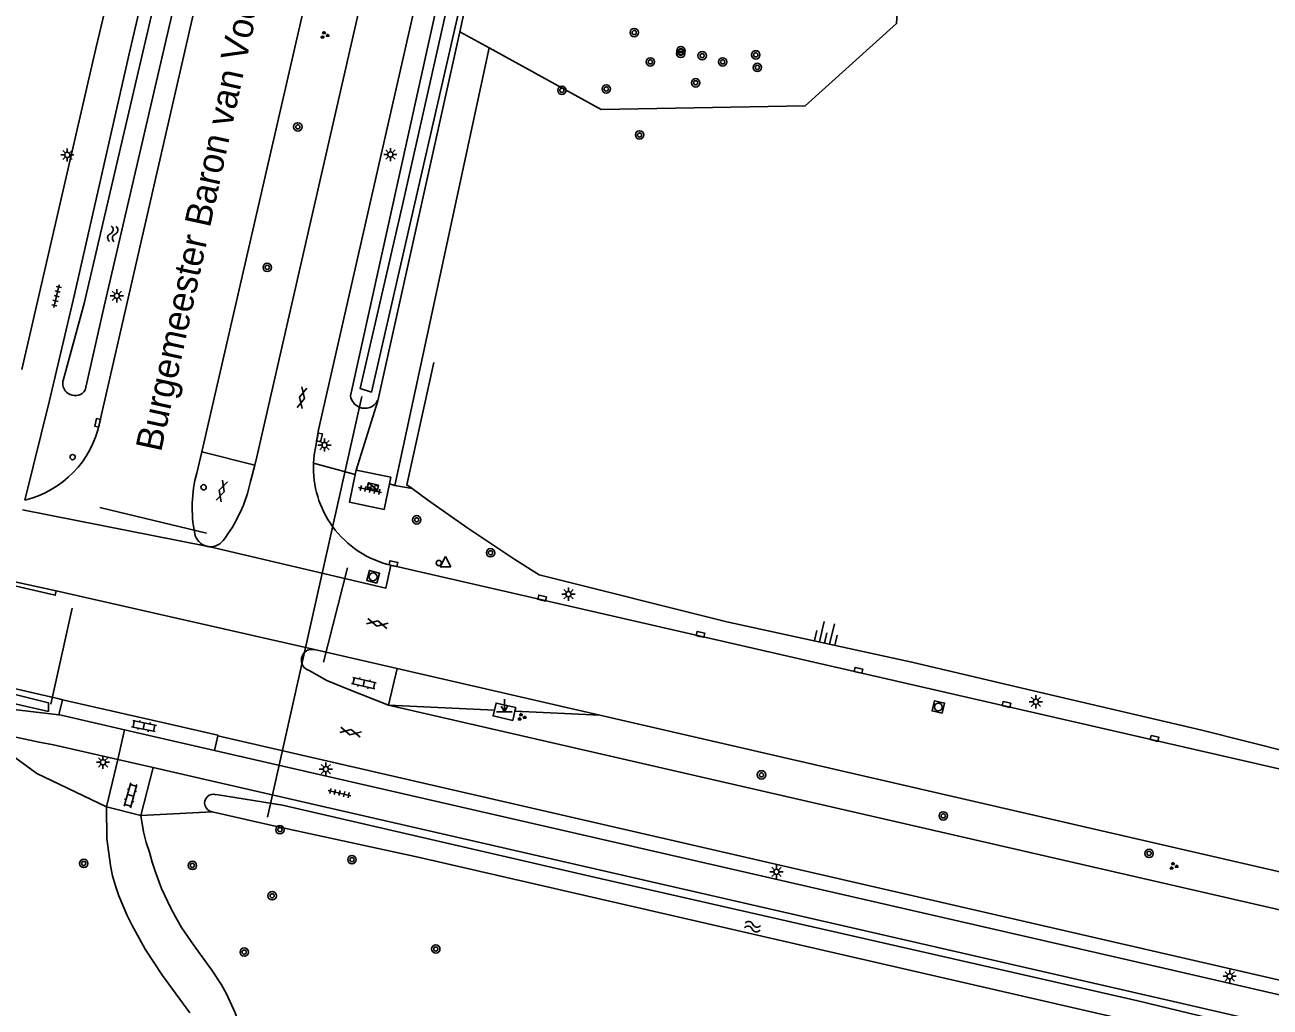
# Model space of a CAD drawing. Extents: x 128999 to 131010, y 395498 to 399007.
# Drawn here: x 129380.4 to 129499.4, y 396978.2 to 397072 of the extents above; entities that cross this region are included whole.
import ezdxf

# ---------------------------------------------------------------- set-up
doc = ezdxf.new("R2010")
doc.units = 0
for name, color, linetype in [('gg-anno-openbare ruimte label', 7, 'Continuous'), ('gg-knt-bovenkant onderkant talud', 7, 'Continuous'), ('gg-knt-onverhard', 7, 'Continuous'), ('gg-knt-verharding', 7, 'Continuous'), ('gg-kntw-bovenkant insteek waterloop', 7, 'Continuous'), ('gg-kntw-waterlijn', 7, 'Continuous'), ('gg-kwrk-betonelement', 7, 'Continuous'), ('gg-kwrk-duiker nz buis', 7, 'Continuous'), ('gt-grn-groengrens', 7, 'Continuous'), ('gt-grn-weggrens', 7, 'Continuous'), ('gt-knt-lijn portaal', 7, 'Continuous'), ('gt-symb-boom', 7, 'Continuous'), ('gt-symb-gesloten verharding', 7, 'Continuous'), ('gt-symb-groenvak', 7, 'Continuous'), ('gt-symb-klinker verharding', 7, 'Continuous'), ('gt-symb-kolk', 7, 'Continuous'), ('gt-symb-lichtmast', 7, 'Continuous'), ('gt-symb-markant object', 7, 'Continuous'), ('gt-symb-rioolschacht', 7, 'Continuous'), ('gt-symb-talud symbool', 7, 'Continuous'), ('gt-symb-tegel verharding', 7, 'Continuous'), ('gt-symb-verkeersregelinstallatiekast', 7, 'Continuous'), ('gt-symb-verkeersregelinstallatiepaal', 7, 'Continuous'), ('gt-symb-waterafsluiter', 7, 'Continuous'), ('gt-symb-watersymbool', 7, 'Continuous')]:
    doc.layers.add(name, color=color, linetype=linetype)

# ---------------------------------------------------------------- blocks, each defined once
blk = doc.blocks.new('gt0-WA')
at = {"layer": 'gt-symb-watersymbool'}
for centre, start, end in [((-0.32, 0.02), 28.0725, 151.9275), ((0.43, 0.42), 208.0725, 331.9275), ((-0.32, -0.43), 28.0725, 151.9275), ((0.43, -0.03), 208.0725, 331.9275)]:
    blk.add_arc(centre, 0.425, start, end, dxfattribs=at)
blk = doc.blocks.new('gt0-BOOM')
at = {"layer": 'gt-symb-boom'}
for radius in [0.4, 0.2]:
    blk.add_circle((0, 0), radius, dxfattribs=at)
blk = doc.blocks.new('gt0-LMAST')
at = {"layer": 'gt-symb-lichtmast'}
for p, q in [((-0.18, 0.17), (-0.45, 0.44)), ((-0.01, 0.25), (-0.01, 0.62)), ((0.17, 0.17), (0.44, 0.44)), ((-0.26, 0), (-0.63, 0)), ((-0.18, -0.18), (-0.45, -0.45)), ((-0.01, -0.25), (-0.01, -0.63)), ((0.44, -0.45), (0.17, -0.18)), ((0.24, 0), (0.62, 0))]:
    blk.add_line(p, q, dxfattribs=at)
blk.add_circle((-0.01, 0), 0.25, dxfattribs=at)
blk = doc.blocks.new('gt0-GRVAK')
at = {"layer": 'gt-symb-groenvak'}
for p, q in [((-0.11, 0.19), (-0.23, 0.24)), ((-0.18, 0.15), (0.09, 0.15)), ((-0.09, 0.21), (-0.16, 0.32)), ((-0.05, 0.21), (-0.05, 0.39)), ((0, 0.21), (0.06, 0.32)), ((0.01, 0.19), (0.13, 0.24)), ((0.26, -0.05), (0.2, 0.06)), ((0.31, -0.05), (0.31, 0.13)), ((0.35, -0.05), (0.41, 0.06)), ((-0.24, -0.23), (-0.36, -0.18)), ((-0.32, -0.26), (-0.05, -0.26)), ((-0.23, -0.21), (-0.29, -0.1)), ((-0.18, -0.2), (-0.18, -0.02)), ((-0.14, -0.21), (-0.07, -0.1)), ((-0.12, -0.23), (0, -0.18)), ((0.24, -0.07), (0.12, -0.02)), ((0.17, -0.11), (0.44, -0.11)), ((0.37, -0.07), (0.49, -0.02))]:
    blk.add_line(p, q, dxfattribs=at)
blk = doc.blocks.new('gt0-KOLK')
at = {"layer": 'gt-symb-kolk'}
blk.add_lwpolyline([(0, 0), (0.38, 0), (0.38, 0.4), (-0.38, 0.4), (-0.38, 0), (0, 0)], dxfattribs=at)
blk = doc.blocks.new('gt0-GESVH1')
at = {"layer": 'gt-symb-gesloten verharding'}
for p, q in [((-0.99, -0.26), (0.01, 0.24)), ((0.01, -0.26), (-0.99, 0.24)), ((0.01, 0.24), (1.01, -0.26)), ((1.01, 0.24), (0.01, -0.26))]:
    blk.add_line(p, q, dxfattribs=at)
blk = doc.blocks.new('gt0-VIPAAL')
at = {"layer": 'gt-symb-verkeersregelinstallatiepaal'}
blk.add_circle((0, 0), 0.25, dxfattribs=at)
blk = doc.blocks.new('gt0-KL1')
at = {"layer": 'gt-symb-klinker verharding'}
for p, q in [((-1.15, 0.3), (1.15, 0.3)), ((-1, -0.3), (-1, 0.3)), ((-0.5, 0.3), (-0.5, 0.45)), ((0, -0.3), (0, 0.3)), ((0.5, 0.3), (0.5, 0.45)), ((1, -0.3), (1, 0.3)), ((-1.15, -0.3), (1.15, -0.3)), ((-0.5, -0.45), (-0.5, -0.3)), ((0.5, -0.45), (0.5, -0.3))]:
    blk.add_line(p, q, dxfattribs=at)
blk = doc.blocks.new('gt0-TEG1')
at = {"layer": 'gt-symb-tegel verharding'}
for p, q in [((-1.12, 0), (1.12, 0)), ((-0.9, -0.25), (-0.9, 0.25)), ((-0.45, -0.25), (-0.45, 0.25)), ((0, -0.25), (0, 0.25)), ((0.45, -0.25), (0.45, 0.25)), ((0.9, -0.25), (0.9, 0.25))]:
    blk.add_line(p, q, dxfattribs=at)
blk = doc.blocks.new('gt0-VRIKST')
at = {"layer": 'gt-symb-verkeersregelinstallatiekast'}
for p, q in [((-0.5, -0.25), (0.5, 0.25)), ((-0.5, 0.25), (0.5, -0.25))]:
    blk.add_line(p, q, dxfattribs=at)
blk.add_lwpolyline([(0.5, 0.25), (-0.5, 0.25), (-0.5, -0.25), (0.5, -0.25)], close=True, dxfattribs=at)
blk = doc.blocks.new('gt0-RS')
at = {"layer": 'gt-symb-rioolschacht'}
blk.add_lwpolyline([(-0.5, -0.5), (0.5, -0.5), (0.5, 0.5), (-0.5, 0.5)], close=True, dxfattribs=at)
blk.add_circle((0, 0), 0.375, dxfattribs=at)
blk = doc.blocks.new('gt0-TALUD_1')
at = {"layer": 'gt-symb-talud symbool'}
for p, q in [((-1, -1), (-1, 0)), ((-0.5, -2), (-0.5, 0)), ((0, -1), (0, 0)), ((0.5, -2), (0.5, 0)), ((1, -1), (1, 0))]:
    blk.add_line(p, q, dxfattribs=at)
blk = doc.blocks.new('gt0-MARKOB')
at = {"layer": 'gt-symb-markant object'}
for p, q in [((0, 0), (0, 1.2)), ((-0.75, 0), (0.75, 0)), ((0, 0), (-0.3, 0.52)), ((0, 0), (0.3, 0.52))]:
    blk.add_line(p, q, dxfattribs=at)
blk = doc.blocks.new('gt0-WAFSL')
at = {"layer": 'gt-symb-waterafsluiter'}
for p, q in [((-0.5, -0.33), (0, 0.67)), ((0, 0.67), (0.5, -0.33)), ((0.5, -0.33), (-0.5, -0.33))]:
    blk.add_line(p, q, dxfattribs=at)

msp = doc.modelspace()

# ---------------------------------------------------------------- linework, layer by layer
at = {"layer": 'gg-knt-bovenkant onderkant talud'}
msp.add_line((129378.84, 397002.49), (129381.58, 397000.49), dxfattribs=at)
for points in [[(129419.5, 397039.75), (129416.92, 397028.06), (129417.42, 397027.7)], [(129429.56, 397019.46), (129447.5, 397014.99), (129465.16, 397011.13), (129477.86, 397008.13), (129492.85, 397004.64), (129510.06, 397000.29), (129511.83, 397000)]]:
    msp.add_lwpolyline(points, dxfattribs=at)
msp.add_arc((129535.62, 397188.89), 199.88, 233.7462, 237.9531, dxfattribs=at)
at = {"layer": 'gg-knt-onverhard'}
for points in [[(129388.22, 396997.3), (129388.27, 396994.29), (129388.61, 396991.71), (129388.82, 396990.73), (129389.1, 396989.76), (129389.42, 396988.8), (129390.21, 396986.93), (129390.65, 396986.03), (129391.94, 396983.71), (129393.58, 396981.21), (129396.19, 396977.63)], [(129402.34, 396963.86), (129402.47, 396965.88), (129402.47, 396967.88), (129402.35, 396969.88), (129402.1, 396971.87), (129401.73, 396973.78), (129401.21, 396975.73), (129400.54, 396977.62), (129399.7, 396979.44), (129399.22, 396980.31), (129398.31, 396981.71), (129396.55, 396984.14), (129395.41, 396985.79), (129394.81, 396986.81), (129394.34, 396987.69), (129393.5, 396989.51), (129392.9, 396991.08), (129392.6, 396992.02), (129392.34, 396992.99), (129392.03, 396993.89), (129391.78, 396994.92), (129391.52, 396996.49)]]:
    msp.add_lwpolyline(points, dxfattribs=at)
at = {"layer": 'gg-knt-verharding'}
for p, q in [((129407.57, 397157.18), (129387.23, 397069.74)), ((129410.74, 397156.48), (129390.39, 397069.22)), ((129397.33, 397031.21), (129419.52, 397127.48)), ((129380.16, 397039.09), (129387.23, 397069.74)), ((129397.33, 397031.21), (129396.86, 397029.18)), ((129402.39, 397029.93), (129397.33, 397031.21)), ((129402.61, 397030.74), (129402.39, 397029.93)), ((129401.98, 397028.39), (129402.39, 397029.93)), ((129412.09, 397029.47), (129412, 397029.04)), ((129397.8, 397022.2), (129397.84, 397022.19)), ((129408.1, 397012.33), (129415.99, 397010.52)), ((129415.17, 397007.03), (129415.99, 397010.52)), ((129435.36, 397006.06), (129415.99, 397010.52)), ((129383.72, 397007.61), (129376.37, 397009.29)), ((129383.69, 397006.1), (129376.69, 397006.91)), ((129383.69, 397006.1), (129384.02, 397007.54)), ((129383.72, 397007.61), (129384.02, 397007.54)), ((129384.02, 397007.54), (129394.28, 397005.19)), ((129516.67, 396983.69), (129415.17, 397007.03)), ((129383.69, 397006.1), (129383.9, 397006.05)), ((129383.9, 397006.05), (129389.96, 397004.66)), ((129527.91, 396984.75), (129435.36, 397006.06)), ((129389.96, 397004.66), (129398.56, 397002.69)), ((129398.86, 397004.08), (129398.56, 397002.69)), ((129534.41, 396972.89), (129398.86, 397004.08)), ((129388.22, 396997.3), (129389.31, 397001.84)), ((129389.31, 397001.84), (129392.68, 397001.06)), ((129391.52, 396996.49), (129392.68, 397001.06)), ((129388.22, 396997.3), (129391.52, 396996.49))]:
    msp.add_line(p, q, dxfattribs=at)
for points in [[(129408.22, 397031.76), (129408.5, 397033.3), (129424.8, 397104.94), (129426.79, 397115.91), (129428.52, 397128.39), (129429.64, 397141.38), (129430.17, 397150.68), (129430.33, 397154.89)], [(129402.61, 397030.74), (129419, 397102.44), (129420.65, 397110.79), (129421.99, 397118.68), (129423.13, 397127.08), (129423.98, 397135.04), (129424.59, 397144.07)], [(129387.58, 397033.94), (129404.64, 397108.39), (129404.99, 397109.74)], [(129390.39, 397069.22), (129385.18, 397046.24), (129382.8, 397036.13), (129380.44, 397026.6)], [(129408.01, 397030.12), (129408.08, 397030.94), (129408.22, 397031.76)], [(129415.26, 397028.15), (129415.39, 397028.79), (129412.09, 397029.47)], [(129412, 397029.04), (129411.46, 397026.39), (129414.76, 397025.72), (129415.26, 397028.15)], [(129415.4, 397020.38), (129504.25, 397000), (129538.87, 396991.99)], [(129378.79, 397018.56), (129378.91, 397018.92), (129383.42, 397017.93)], [(129383.42, 397017.93), (129383.34, 397017.51), (129378.79, 397018.56)], [(129415.17, 397007.03), (129411.39, 397008.5), (129409.27, 397009.38), (129407.59, 397010.34)], [(129354.56, 397010.09), (129369.88, 397005.9), (129371.5, 397005.48), (129373.07, 397005.11), (129376.01, 397004.6), (129379.13, 397004.05), (129381.8, 397003.49), (129383.16, 397003.22), (129389.31, 397001.84)], [(129394.28, 397005.19), (129398.87, 397004.14), (129398.86, 397004.08)], [(129534.08, 396971.54), (129489.64, 396981.79), (129398.56, 397002.69)], [(129614.97, 396949.91), (129490.14, 396978.7), (129397.24, 397000), (129392.68, 397001.06)]]:
    msp.add_lwpolyline(points, dxfattribs=at)
for centre, radius, start, end in [((129378.17, 397035.95), 9.62, 283.6552, 347.9355), ((129417.59, 397029.72), 9.59, 177.5899, 215.9931), ((129409.08, 397025.88), 12.66, 164.8845, 191.2688), ((129388.33, 397031.28), 13.96, 322.2328, 348.0333), ((129398.16, 397023.68), 1.52, 190.2538, 256.0731), ((129417.59, 397029.72), 9.59, 216.0005, 256.8142), ((129398.16, 397023.69), 1.54, 257.9304, 321.5582), ((129407.88, 397011.32), 1.03, 137.1739, 197.4193), ((129407.88, 397011.31), 1.04, 77.9242, 136.8573), ((129407.88, 397011.32), 1.03, 197.5371, 253.8796)]:
    msp.add_arc(centre, radius, start, end, dxfattribs=at)
at = {"layer": 'gg-kntw-bovenkant insteek waterloop'}
for p, q in [((129411.53, 397036.56), (129426.48, 397104.12)), ((129423.46, 397077.97), (129421.98, 397071.34)), ((129421.98, 397071.34), (129414.14, 397036.1))]:
    msp.add_line(p, q, dxfattribs=at)
for points in [[(129384.08, 397038.02), (129386.1, 397045.39), (129408.79, 397142.65)], [(129410.58, 397142.22), (129388.02, 397045.14), (129386.2, 397037.09)], [(129398.72, 396998.47), (129405.04, 396997.45), (129434.83, 396990.6), (129486.74, 396978.77), (129508.08, 396973.62), (129509.91, 396973.02)], [(129497.77, 396974.01), (129494.74, 396974.87), (129418, 396992.51), (129404.36, 396995.46), (129398.33, 396996.84)]]:
    msp.add_lwpolyline(points, dxfattribs=at)
for centre, radius, start, end in [((129385.23, 397037.76), 1.18, 167.3869, 325.5844), ((129412.91, 397036.77), 1.39, 188.5485, 247.7846), ((129412.91, 397036.76), 1.39, 247.8289, 331.7064), ((129398.45, 396997.67), 0.84, 71.52, 261.1715)]:
    msp.add_arc(centre, radius, start, end, dxfattribs=at)
at = {"layer": 'gg-kntw-waterlijn'}
msp.add_lwpolyline([(129430.79, 397115.84), (129429.17, 397106.24), (129422.42, 397075.69), (129413.54, 397036.92), (129412.47, 397037.26), (129416.54, 397054.94), (129423.86, 397087.47), (129427.21, 397102.53)], dxfattribs=at)
at = {"layer": 'gg-kwrk-betonelement'}
for points in [[(129425.29, 397006.54), (129425.44, 397007.21), (129427.32, 397006.78), (129427.25, 397006.45)], [(129427.25, 397006.45), (129427.04, 397005.56), (129425.16, 397005.99), (129425.29, 397006.54)]]:
    msp.add_lwpolyline(points, dxfattribs=at)
at = {"layer": 'gg-kwrk-duiker nz buis'}
msp.add_line((129412.62, 397036.5), (129403.6, 396996.33), dxfattribs=at)
at = {"layer": 'gt-grn-groengrens'}
for p, q in [((129424.78, 397069.8), (129421.98, 397071.34)), ((129415.77, 397028.01), (129424.78, 397069.8)), ((129414.14, 397036.1), (129412.09, 397029.47)), ((129408.01, 397030.12), (129412, 397029.04)), ((129415.26, 397028.15), (129415.77, 397028.01)), ((129415.77, 397028.01), (129417.42, 397027.7)), ((129415.17, 397007.03), (129425.29, 397006.54)), ((129427.25, 397006.45), (129435.36, 397006.06)), ((129388.22, 396997.3), (129381.58, 397000.49)), ((129391.52, 396996.49), (129398.33, 396996.84))]:
    msp.add_line(p, q, dxfattribs=at)
for points in [[(129433.61, 397119.54), (129438.06, 397111.16), (129440.6, 397105.33), (129464.99, 397106.92), (129464.76, 397087.39), (129463.7, 397072.11), (129454.98, 397064.26), (129435.48, 397063.91), (129424.78, 397069.8)], [(129376.69, 397007.79), (129382.68, 397006.42), (129382.68, 397007.24), (129376.82, 397008.7), (129376.69, 397007.79)]]:
    msp.add_lwpolyline(points, dxfattribs=at)
at = {"layer": 'gt-grn-weggrens'}
for p, q in [((129380.22, 397025.66), (129397.8, 397022.2)), ((129408.1, 397012.33), (129383.42, 397017.93)), ((129389.31, 397001.84), (129389.96, 397004.66))]:
    msp.add_line(p, q, dxfattribs=at)
msp.add_lwpolyline([(129397.84, 397022.19), (129414.92, 397018.2), (129415.4, 397020.38)], dxfattribs=at)
at = {"layer": 'gt-knt-lijn portaal'}
for p, q in [((129397.8, 397023.43), (129387.59, 397025.91)), ((129408.95, 397011.12), (129411.26, 397020.12)), ((129382.93, 397007.1), (129384.94, 397016.27))]:
    msp.add_line(p, q, dxfattribs=at)

# ---------------------------------------------------------------- block references
at = {"layer": 'gt-symb-boom'}
for p in [(129438.64, 397071.26), (129443.1, 397069.53), (129440.18, 397068.46), (129443.09, 397069.27), (129445.13, 397069.05), (129447.09, 397068.46), (129450.25, 397069.13), (129450.4, 397067.93), (129435.97, 397065.87), (129444.51, 397066.46), (129431.73, 397065.74), (129406.51, 397062.25), (129439.15, 397061.48), (129403.59, 397048.83), (129417.86, 397024.72), (129424.92, 397021.57), (129450.8, 397000.36), (129468.16, 396996.44), (129404.8, 396995.12), (129411.68, 396992.26), (129487.82, 396992.86), (129386.06, 396991.9), (129396.44, 396991.71), (129404.06, 396988.81), (129419.69, 396983.73), (129401.39, 396983.43)]:
    msp.add_blockref('gt0-BOOM', p, dxfattribs=at)
at = {"layer": 'gt-symb-gesloten verharding'}
for p, rotation in [((129406.9, 397036.37), 76.99249520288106), ((129399.23, 397027.47), 72.59811208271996), ((129414.1, 397014.83), -12.938810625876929), ((129411.54, 397004.45), -12.938810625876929)]:
    msp.add_blockref('gt0-GESVH1', p, dxfattribs=dict(at, rotation=rotation))
at = {"layer": 'gt-symb-groenvak'}
for p in [(129409.05, 397071.01), (129427.87, 397005.88), (129490.15, 396991.64)]:
    msp.add_blockref('gt0-GRVAK', p, dxfattribs=at)
at = {"layer": 'gt-symb-klinker verharding'}
for p, rotation in [((129412.82, 397009.12), -12.938810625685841), ((129391.81, 397005.02), -11.658401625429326), ((129390.53, 396998.4), 74.69967555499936)]:
    msp.add_blockref('gt0-KL1', p, dxfattribs=dict(at, rotation=rotation))
at = {"layer": 'gt-symb-kolk'}
for p, rotation in [((129387.58, 397033.94), 78.17329607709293), ((129408.38, 397032.63), -102.11876033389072), ((129415.59, 397020.34), -12.938810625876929), ((129429.8, 397017.05), -12.938810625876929), ((129444.92, 397013.59), -12.938810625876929), ((129460.02, 397010.15), -12.938810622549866), ((129474.15, 397006.89), -12.938810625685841), ((129488.3, 397003.64), -12.938810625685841)]:
    msp.add_blockref('gt0-KOLK', p, dxfattribs=dict(at, rotation=rotation))
at = {"layer": 'gt-symb-lichtmast'}
for p in [(129384.5, 397059.57), (129415.36, 397059.61), (129389.23, 397046.12), (129409.06, 397031.86), (129432.37, 397017.62), (129477.01, 397007.34), (129387.91, 397001.56), (129409.19, 397000.91), (129452.24, 396991.1), (129495.53, 396981.12)]:
    msp.add_blockref('gt0-LMAST', p, dxfattribs=at)
at = {"layer": 'gt-symb-markant object'}
msp.add_blockref('gt0-MARKOB', (129426.24, 397006.39), dxfattribs=at)
at = {"layer": 'gt-symb-rioolschacht'}
for p, rotation in [((129413.7, 397019.27), 74.75492966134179), ((129467.69, 397006.84), 76.93666266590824)]:
    msp.add_blockref('gt0-RS', p, dxfattribs=dict(at, rotation=rotation))
at = {"layer": 'gt-symb-talud symbool', "xscale": 1.000329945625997, "yscale": 1.000329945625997, "rotation": 166.82507339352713}
msp.add_blockref('gt0-TALUD_1', (129456.82, 397012.95), dxfattribs=at)
at = {"layer": 'gt-symb-tegel verharding'}
for p, rotation in [((129383.47, 397046.08), 76.64465903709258), ((129413.41, 397027.57), -11.658401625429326), ((129410.49, 396998.62), -12.938810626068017)]:
    msp.add_blockref('gt0-TEG1', p, dxfattribs=dict(at, rotation=rotation))
at = {"layer": 'gt-symb-verkeersregelinstallatiekast', "rotation": -12.983123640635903}
msp.add_blockref('gt0-VRIKST', (129413.68, 397027.9), dxfattribs=at)
at = {"layer": 'gt-symb-verkeersregelinstallatiepaal'}
for p, rotation in [((129385, 397030.71), -12.983123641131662), ((129397.51, 397027.83), -12.983123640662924), ((129419.98, 397020.6), -12.98312364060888)]:
    msp.add_blockref('gt0-VIPAAL', p, dxfattribs=dict(at, rotation=rotation))
at = {"layer": 'gt-symb-waterafsluiter', "rotation": 0.3437705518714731}
msp.add_blockref('gt0-WAFSL', (129420.61, 397020.56), dxfattribs=at)
at = {"layer": 'gt-symb-watersymbool'}
for p, rotation in [((129388.82, 397051.97), 84.43197594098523), ((129449.89, 396985.87), -7.700655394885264)]:
    msp.add_blockref('gt0-WA', p, dxfattribs=dict(at, rotation=rotation))

# ---------------------------------------------------------------- texts
at = {"layer": 'gg-anno-openbare ruimte label'}
msp.add_text('Burgemeester Baron van Voorst tot Voorstweg', height=2.5, rotation=77.7, dxfattribs=at).set_placement((129393.44, 397031.13))

doc.saveas('drawing.dxf')
